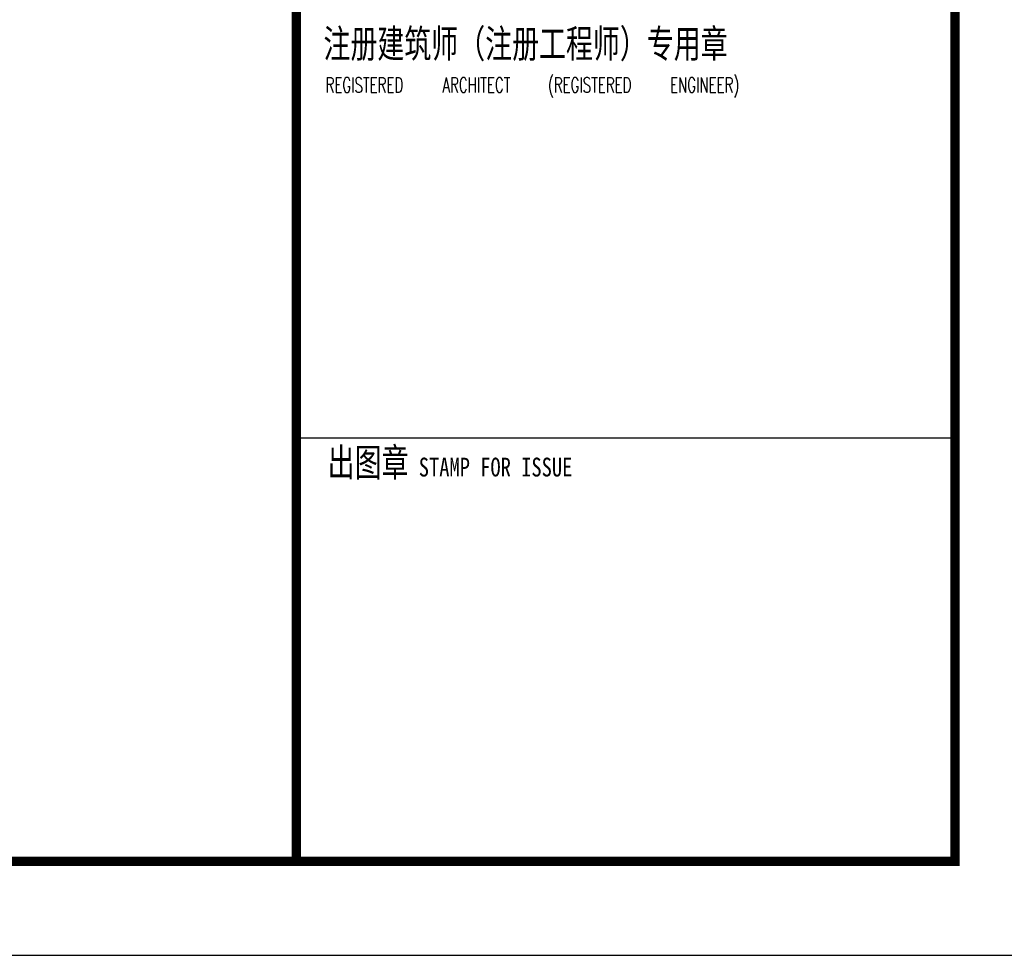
# Model space of a CAD drawing. Extents: x 1779708 to 7299578, y -1121471 to 88434.
# Tile 686 of 1056: x 6126774 to 6132007, y -973850 to -968877. Entities that reach past the tile are written whole.
import ezdxf

# ---------------------------------------------------------------- set-up
doc = ezdxf.new("R2010")
doc.units = 0
doc.header["$LTSCALE"] = 1000
doc.header["$MEASUREMENT"] = 0
for name, color, linetype in [('PUB_TITLE', 4, 'CONTINUOUS'), ('可见线', 6, 'CONTINUOUS'), ('通-图框－文字', 4, 'CONTINUOUS')]:
    doc.layers.add(name, color=color, linetype=linetype)
doc.styles.add('-宋体', font='simhei.ttf', dxfattribs={"width": 0.7})
doc.styles.add('dim_font', font='SIMPLEX.shx', dxfattribs={"width": 0.8})
doc.styles.add('仿宋', font='txt', dxfattribs={"width": 0.7})

# ---------------------------------------------------------------- blocks, each defined once
blk = doc.blocks.new('A$C3D8761CE')
at = {"layer": 'PUB_TITLE'}
blk.add_line((76100, 5500), (83100, 5500), dxfattribs=at)
blk.add_lwpolyline([(0, 0), (84100, 0), (84100, 59400), (0, 59400)], close=True, dxfattribs=at)
at = {"layer": 'PUB_TITLE', "const_width": 100}
blk.add_lwpolyline([(2500, 1000), (83100, 1000), (83100, 58400), (2500, 58400)], close=True, dxfattribs=at)
blk.add_lwpolyline([(76100, 58400), (76100, 1000)], dxfattribs=at)
at = {"layer": '通-图框－文字'}
for s, height, style, width, p in [('注册建筑师（注册工程师）专用章', 300, '仿宋', 0.7, (76388, 9541)), ('出图章', 300, '仿宋', 0.7, (76433, 5090)), ('STAMP FOR ISSUE', 200, '-宋体', 0.8, (77401, 5090))]:
    blk.add_text(s, height=height, dxfattribs=dict(at, style=style, width=width)).set_placement(p)
at = {"layer": '通-图框－文字', "color": 4, "style": 'dim_font', "width": 0.65}
for s, p in [('REGISTERED', (76411, 9173)), ('ARCHITECT', (77653, 9173)), ('(REGISTERED', (78774, 9173)), ('ENGINEER)', (80072, 9173))]:
    blk.add_text(s, height=160, dxfattribs=at).set_placement(p)

msp = doc.modelspace()

# ---------------------------------------------------------------- block references
at = {"layer": '可见线', "xscale": 0.5, "yscale": 0.5, "zscale": 0.5}
msp.add_blockref('A$C3D8761CE', (6090194.5, -973850.2), dxfattribs=at)

doc.saveas('drawing.dxf')
